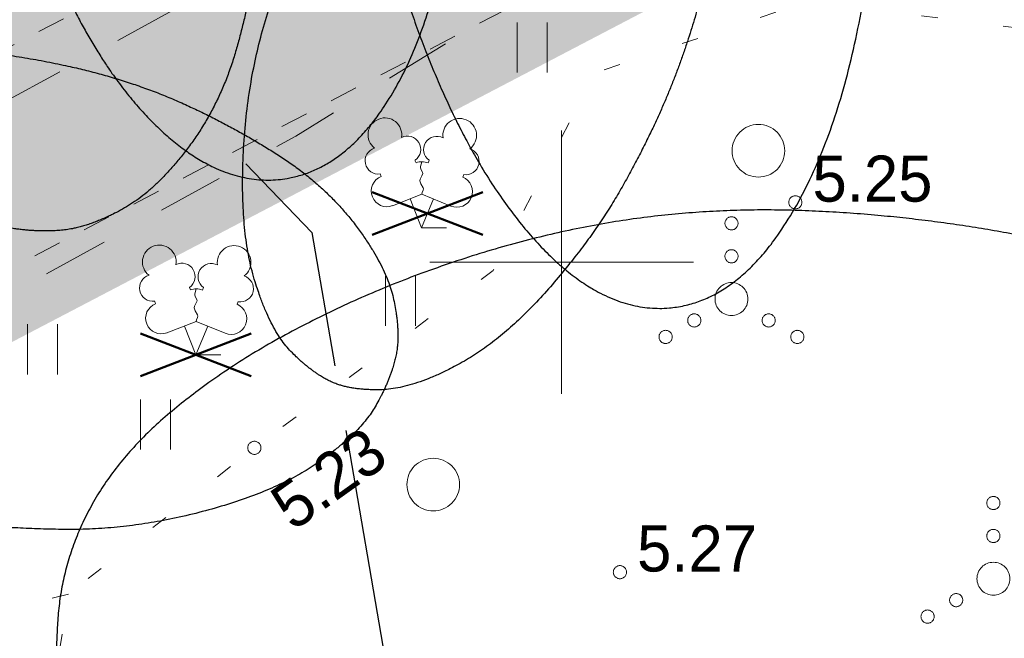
# Model space of a CAD drawing. Header units: metres. Extents: x 538891 to 1080079, y 6588829 to 13178720.
# Tile 427 of 656: x 539992 to 540007, y 6589144 to 6589154. Entities that reach past the tile are written whole.
import ezdxf

# ---------------------------------------------------------------- set-up
doc = ezdxf.new("R2010")
doc.units = ezdxf.units.M
doc.header["$LTSCALE"] = 0.4
for name, pattern in [('KOLVIK', [3.125, 0.625, -2.5]), ('KRUUSKILL', [5, 2.5, -2.5]), ('TEERADA', [11.25, 8.75, -2.5]), ('VW-01 Short Dashed', [2.116125, 1.058062, -1.058062])]:
    doc.linetypes.add(name, pattern=pattern)
for name, color, linetype in [('DENDRO', 7, 'Continuous'), ('GEO', 7, 'Continuous'), ('KINO_PINNAKATTED 2', 7, 'Continuous'), ('KINO_TAIMESTIK', 7, 'Continuous'), ('KINO_VÄIKEEHITISED', 7, 'Continuous'), ('TEED. LIIKLUS JA TEERAJATISED', 7, 'Continuous')]:
    doc.layers.add(name, color=color, linetype=linetype)
doc.styles.add('HK Explorer Book', font='txt')

# ---------------------------------------------------------------- blocks, each defined once
blk = doc.blocks.new('Landscape Area-221')
at = {"linetype": 'Continuous', "lineweight": 0}
blk.add_hatch(color=254, dxfattribs=at).paths.add_polyline_path([(0, 0), (-0.273, 0.522), (-0.882, 0.668), (-131.852, -67.839), (-131.389, -68.725), (0, 0)])
blk = doc.blocks.new('Landscape Area-10')
at = {"linetype": 'Continuous', "lineweight": 0}
blk.add_hatch(color=254, dxfattribs=at).paths.add_polyline_path([(-0.111, -0.058), (-2.891, 5.388), (-1.012, 6.347), (44.283, 29.466), (46.832, 24.541), (-0.111, -0.058)])
blk = doc.blocks.new('likvid')
at = {"color": 12, "linetype": 'Continuous', "lineweight": 50, "true_color": 0xcc0000}
for p, q in [((-0.84, 0.324), (0.84, -0.324)), ((0.84, 0.324), (-0.84, -0.324))]:
    blk.add_line(p, q, dxfattribs=at)
blk = doc.blocks.new('LEHTP2')
at = {"color": 252, "linetype": 'Continuous', "lineweight": 9, "true_color": 0x888888}
for p, q in [((-0.17, 1.98), (-0.2, 2.05)), ((0.2, 1.97), (0.23, 2.05)), ((-1.23, 1.56), (-1.26, 1.64)), ((1.25, 1.54), (1.28, 1.62)), ((-0.88, 0.67), (0.01, 1.02)), ((0.01, 1.02), (0.89, 0.66)), ((0, 0), (-0.35, 0.88)), ((0, 0), (0.36, 0.88)), ((0.76, 0), (0, 0))]:
    blk.add_line(p, q, dxfattribs=at)
at = {"color": 252, "linetype": 'Continuous', "lineweight": 9, "true_color": 0x888888, "flags": 128}
blk.add_lwpolyline([(0.01, 2.01), (-0.03, 1.86), (-0.03, 1.82), (-0.01, 1.76), (0.03, 1.69), (0.04, 1.65), (0.01, 1.58), (-0.04, 1.48), (-0.05, 1.43), (-0.04, 1.4), (-0.02, 1.34), (0.05, 1.22), (0.06, 1.18), (0.05, 1.14), (0.02, 1.07), (0.01, 1.02)], dxfattribs=at)
at = {"color": 252, "linetype": 'Continuous', "lineweight": 9, "true_color": 0x888888}
for centre, radius, start, end in [((-1.114, 2.828), 0.512, 111.5027, 232.5173), ((-1.114, 2.828), 0.512, 350.4856, 111.5002), ((1.158, 2.811), 0.512, 67.6168, 188.6314), ((1.158, 2.811), 0.512, 306.5997, 67.6143), ((-0.429, 2.384), 0.403, 305.1345, 116.705), ((0.465, 2.377), 0.403, 62.412, 233.9825), ((-1.312, 2.036), 0.403, 106.2979, 277.8684), ((1.344, 2.015), 0.403, 261.2486, 72.8191), ((0.008, 1.535), 0.475, 66.7655, 111.5015), ((-1.053, 1.117), 0.475, 111.5014, 291.5004), ((1.07, 1.101), 0.475, 247.6166, 67.6155)]:
    blk.add_arc(centre, radius, start, end, dxfattribs=at)
blk = doc.blocks.new('VKORIS')
at = {"color": 7, "linetype": 'Continuous', "lineweight": 9}
for p, q in [((0, 4), (0, -4)), ((-4, 0), (4, 0))]:
    blk.add_line(p, q, dxfattribs=at)
blk = doc.blocks.new('VQSA')
at = {"color": 7, "linetype": 'Continuous', "lineweight": 9, "flags": 128}
for points in [[(0.2, 2.3), (0.199, 2.28), (0.196, 2.261), (0.191, 2.242), (0.185, 2.223), (0.176, 2.206), (0.166, 2.189), (0.155, 2.173), (0.141, 2.159), (0.127, 2.145), (0.111, 2.134), (0.094, 2.124), (0.077, 2.115), (0.058, 2.109), (0.039, 2.104), (0.02, 2.101), (0, 2.1), (-0.02, 2.101), (-0.039, 2.104), (-0.058, 2.109), (-0.077, 2.115), (-0.094, 2.124), (-0.111, 2.134), (-0.127, 2.145), (-0.141, 2.159), (-0.155, 2.173), (-0.166, 2.189), (-0.176, 2.206), (-0.185, 2.223), (-0.191, 2.242), (-0.196, 2.261), (-0.199, 2.28), (-0.2, 2.3), (-0.199, 2.32), (-0.196, 2.339), (-0.191, 2.358), (-0.185, 2.377), (-0.176, 2.394), (-0.166, 2.411), (-0.155, 2.427), (-0.141, 2.441), (-0.127, 2.455), (-0.111, 2.466), (-0.094, 2.476), (-0.077, 2.485), (-0.058, 2.491), (-0.039, 2.496), (-0.02, 2.499), (0, 2.5), (0.02, 2.499), (0.039, 2.496), (0.058, 2.491), (0.077, 2.485), (0.094, 2.476), (0.111, 2.466), (0.127, 2.455), (0.141, 2.441), (0.155, 2.427), (0.166, 2.411), (0.176, 2.394), (0.185, 2.377), (0.191, 2.358), (0.196, 2.339), (0.199, 2.32)], [(0.2, 1.3), (0.199, 1.28), (0.196, 1.261), (0.191, 1.242), (0.185, 1.223), (0.176, 1.206), (0.166, 1.189), (0.155, 1.173), (0.141, 1.159), (0.127, 1.145), (0.111, 1.134), (0.094, 1.124), (0.077, 1.115), (0.058, 1.109), (0.039, 1.104), (0.02, 1.101), (0, 1.1), (-0.02, 1.101), (-0.039, 1.104), (-0.058, 1.109), (-0.077, 1.115), (-0.094, 1.124), (-0.111, 1.134), (-0.127, 1.145), (-0.141, 1.159), (-0.155, 1.173), (-0.166, 1.189), (-0.176, 1.206), (-0.185, 1.223), (-0.191, 1.242), (-0.196, 1.261), (-0.199, 1.28), (-0.2, 1.3), (-0.199, 1.32), (-0.196, 1.339), (-0.191, 1.358), (-0.185, 1.377), (-0.176, 1.394), (-0.166, 1.411), (-0.155, 1.427), (-0.141, 1.441), (-0.127, 1.455), (-0.111, 1.466), (-0.094, 1.476), (-0.077, 1.485), (-0.058, 1.491), (-0.039, 1.496), (-0.02, 1.499), (0, 1.5), (0.02, 1.499), (0.039, 1.496), (0.058, 1.491), (0.077, 1.485), (0.094, 1.476), (0.111, 1.466), (0.127, 1.455), (0.141, 1.441), (0.155, 1.427), (0.166, 1.411), (0.176, 1.394), (0.185, 1.377), (0.191, 1.358), (0.196, 1.339), (0.199, 1.32)], [(0.5, 0), (0.498, -0.049), (0.49, -0.098), (0.478, -0.145), (0.462, -0.191), (0.441, -0.236), (0.416, -0.278), (0.387, -0.317), (0.354, -0.354), (0.317, -0.387), (0.278, -0.416), (0.236, -0.441), (0.191, -0.462), (0.145, -0.478), (0.098, -0.49), (0.049, -0.498), (0, -0.5), (-0.049, -0.498), (-0.098, -0.49), (-0.145, -0.478), (-0.191, -0.462), (-0.236, -0.441), (-0.278, -0.416), (-0.317, -0.387), (-0.354, -0.354), (-0.387, -0.317), (-0.416, -0.278), (-0.441, -0.236), (-0.462, -0.191), (-0.478, -0.145), (-0.49, -0.098), (-0.498, -0.049), (-0.5, 0), (-0.498, 0.049), (-0.49, 0.098), (-0.478, 0.145), (-0.462, 0.191), (-0.441, 0.236), (-0.416, 0.278), (-0.387, 0.317), (-0.354, 0.354), (-0.317, 0.387), (-0.278, 0.416), (-0.236, 0.441), (-0.191, 0.462), (-0.145, 0.478), (-0.098, 0.49), (-0.049, 0.498), (0, 0.5), (0.049, 0.498), (0.098, 0.49), (0.145, 0.478), (0.191, 0.462), (0.236, 0.441), (0.278, 0.416), (0.317, 0.387), (0.354, 0.354), (0.387, 0.317), (0.416, 0.278), (0.441, 0.236), (0.462, 0.191), (0.478, 0.145), (0.49, 0.098), (0.498, 0.049)], [(-0.93, -0.65), (-0.931, -0.67), (-0.934, -0.689), (-0.939, -0.708), (-0.945, -0.727), (-0.954, -0.744), (-0.964, -0.761), (-0.975, -0.777), (-0.989, -0.791), (-1.003, -0.805), (-1.019, -0.816), (-1.036, -0.826), (-1.053, -0.835), (-1.072, -0.841), (-1.091, -0.846), (-1.11, -0.849), (-1.13, -0.85), (-1.15, -0.849), (-1.169, -0.846), (-1.188, -0.841), (-1.207, -0.835), (-1.224, -0.826), (-1.241, -0.816), (-1.257, -0.805), (-1.271, -0.791), (-1.285, -0.777), (-1.296, -0.761), (-1.306, -0.744), (-1.315, -0.727), (-1.321, -0.708), (-1.326, -0.689), (-1.329, -0.67), (-1.33, -0.65), (-1.329, -0.63), (-1.326, -0.611), (-1.321, -0.592), (-1.315, -0.573), (-1.306, -0.556), (-1.296, -0.539), (-1.285, -0.523), (-1.271, -0.509), (-1.257, -0.495), (-1.241, -0.484), (-1.224, -0.474), (-1.207, -0.465), (-1.188, -0.459), (-1.169, -0.454), (-1.15, -0.451), (-1.13, -0.45), (-1.11, -0.451), (-1.091, -0.454), (-1.072, -0.459), (-1.053, -0.465), (-1.036, -0.474), (-1.019, -0.484), (-1.003, -0.495), (-0.989, -0.509), (-0.975, -0.523), (-0.964, -0.539), (-0.954, -0.556), (-0.945, -0.573), (-0.939, -0.592), (-0.934, -0.611), (-0.931, -0.63)], [(1.33, -0.65), (1.329, -0.67), (1.326, -0.689), (1.321, -0.708), (1.315, -0.727), (1.306, -0.744), (1.296, -0.761), (1.285, -0.777), (1.271, -0.791), (1.257, -0.805), (1.241, -0.816), (1.224, -0.826), (1.207, -0.835), (1.188, -0.841), (1.169, -0.846), (1.15, -0.849), (1.13, -0.85), (1.11, -0.849), (1.091, -0.846), (1.072, -0.841), (1.053, -0.835), (1.036, -0.826), (1.019, -0.816), (1.003, -0.805), (0.989, -0.791), (0.975, -0.777), (0.964, -0.761), (0.954, -0.744), (0.945, -0.727), (0.939, -0.708), (0.934, -0.689), (0.931, -0.67), (0.93, -0.65), (0.931, -0.63), (0.934, -0.611), (0.939, -0.592), (0.945, -0.573), (0.954, -0.556), (0.964, -0.539), (0.975, -0.523), (0.989, -0.509), (1.003, -0.495), (1.019, -0.484), (1.036, -0.474), (1.053, -0.465), (1.072, -0.459), (1.091, -0.454), (1.11, -0.451), (1.13, -0.45), (1.15, -0.451), (1.169, -0.454), (1.188, -0.459), (1.207, -0.465), (1.224, -0.474), (1.241, -0.484), (1.257, -0.495), (1.271, -0.509), (1.285, -0.523), (1.296, -0.539), (1.306, -0.556), (1.315, -0.573), (1.321, -0.592), (1.326, -0.611), (1.329, -0.63)], [(-1.8, -1.15), (-1.801, -1.17), (-1.804, -1.189), (-1.809, -1.208), (-1.815, -1.227), (-1.824, -1.244), (-1.834, -1.261), (-1.845, -1.277), (-1.859, -1.291), (-1.873, -1.305), (-1.889, -1.316), (-1.906, -1.326), (-1.923, -1.335), (-1.942, -1.341), (-1.961, -1.346), (-1.98, -1.349), (-2, -1.35), (-2.02, -1.349), (-2.039, -1.346), (-2.058, -1.341), (-2.077, -1.335), (-2.094, -1.326), (-2.111, -1.316), (-2.127, -1.305), (-2.141, -1.291), (-2.155, -1.277), (-2.166, -1.261), (-2.176, -1.244), (-2.185, -1.227), (-2.191, -1.208), (-2.196, -1.189), (-2.199, -1.17), (-2.2, -1.15), (-2.199, -1.13), (-2.196, -1.111), (-2.191, -1.092), (-2.185, -1.073), (-2.176, -1.056), (-2.166, -1.039), (-2.155, -1.023), (-2.141, -1.009), (-2.127, -0.995), (-2.111, -0.984), (-2.094, -0.974), (-2.077, -0.965), (-2.058, -0.959), (-2.039, -0.954), (-2.02, -0.951), (-2, -0.95), (-1.98, -0.951), (-1.961, -0.954), (-1.942, -0.959), (-1.923, -0.965), (-1.906, -0.974), (-1.889, -0.984), (-1.873, -0.995), (-1.859, -1.009), (-1.845, -1.023), (-1.834, -1.039), (-1.824, -1.056), (-1.815, -1.073), (-1.809, -1.092), (-1.804, -1.111), (-1.801, -1.13)], [(2.2, -1.15), (2.199, -1.17), (2.196, -1.189), (2.191, -1.208), (2.185, -1.227), (2.176, -1.244), (2.166, -1.261), (2.155, -1.277), (2.141, -1.291), (2.127, -1.305), (2.111, -1.316), (2.094, -1.326), (2.077, -1.335), (2.058, -1.341), (2.039, -1.346), (2.02, -1.349), (2, -1.35), (1.98, -1.349), (1.961, -1.346), (1.942, -1.341), (1.923, -1.335), (1.906, -1.326), (1.889, -1.316), (1.873, -1.305), (1.859, -1.291), (1.845, -1.277), (1.834, -1.261), (1.824, -1.244), (1.815, -1.227), (1.809, -1.208), (1.804, -1.189), (1.801, -1.17), (1.8, -1.15), (1.801, -1.13), (1.804, -1.111), (1.809, -1.092), (1.815, -1.073), (1.824, -1.056), (1.834, -1.039), (1.845, -1.023), (1.859, -1.009), (1.873, -0.995), (1.889, -0.984), (1.906, -0.974), (1.923, -0.965), (1.942, -0.959), (1.961, -0.954), (1.98, -0.951), (2, -0.95), (2.02, -0.951), (2.039, -0.954), (2.058, -0.959), (2.077, -0.965), (2.094, -0.974), (2.111, -0.984), (2.127, -0.995), (2.141, -1.009), (2.155, -1.023), (2.166, -1.039), (2.176, -1.056), (2.185, -1.073), (2.191, -1.092), (2.196, -1.111), (2.199, -1.13)]]:
    blk.add_lwpolyline(points, close=True, dxfattribs=at)
blk = doc.blocks.new('METS')
at = {"color": 7, "linetype": 'Continuous', "lineweight": 9, "flags": 128}
blk.add_lwpolyline([(0.8, 0), (0.796, -0.078), (0.785, -0.156), (0.766, -0.232), (0.739, -0.306), (0.706, -0.377), (0.665, -0.444), (0.618, -0.508), (0.566, -0.566), (0.508, -0.618), (0.444, -0.665), (0.377, -0.706), (0.306, -0.739), (0.232, -0.766), (0.156, -0.785), (0.078, -0.796), (0, -0.8), (-0.078, -0.796), (-0.156, -0.785), (-0.232, -0.766), (-0.306, -0.739), (-0.377, -0.706), (-0.444, -0.665), (-0.508, -0.618), (-0.566, -0.566), (-0.618, -0.508), (-0.665, -0.444), (-0.706, -0.377), (-0.739, -0.306), (-0.766, -0.232), (-0.785, -0.156), (-0.796, -0.078), (-0.8, 0), (-0.796, 0.078), (-0.785, 0.156), (-0.766, 0.232), (-0.739, 0.306), (-0.706, 0.377), (-0.665, 0.444), (-0.618, 0.508), (-0.566, 0.566), (-0.508, 0.618), (-0.444, 0.665), (-0.377, 0.706), (-0.306, 0.739), (-0.232, 0.766), (-0.156, 0.785), (-0.078, 0.796), (0, 0.8), (0.078, 0.796), (0.156, 0.785), (0.232, 0.766), (0.306, 0.739), (0.377, 0.706), (0.444, 0.665), (0.508, 0.618), (0.566, 0.566), (0.618, 0.508), (0.665, 0.444), (0.706, 0.377), (0.739, 0.306), (0.766, 0.232), (0.785, 0.156), (0.796, 0.078)], close=True, dxfattribs=at)
blk = doc.blocks.new('HEIN')
at = {"color": 7, "linetype": 'Continuous', "lineweight": 9}
for p, q in [((-0.455, 0.761), (-0.455, -0.761)), ((0.455, 0.761), (0.455, -0.761))]:
    blk.add_line(p, q, dxfattribs=at)

msp = doc.modelspace()

# ---------------------------------------------------------------- hatches: boundary and pattern name
at = {"layer": 'KINO_PINNAKATTED 2', "linetype": 'Continuous', "lineweight": 0, "true_color": 0xdbccc4}
h = msp.add_hatch(color=254, dxfattribs=at)
h.paths.add_polyline_path([(539967.0537, 6589211.4088), (539962.2785, 6589208.9716), (539960.1138, 6589213.2128), (539960.1574, 6589213.3473), (539960.4697, 6589214.5825), (539957.6024, 6589213.1153), (539951.9214, 6589190.9537), (539951.9214, 6589190.9537), (539948.0999, 6589176.047), (539935.7422, 6589169.7397), (539935.7422, 6589169.7397), (539931.3068, 6589167.532), (539932.6288, 6589165.0519), (539947.1922, 6589172.4705), (539943.3726, 6589157.5796), (539932.7799, 6589152.1729), (539934.035, 6589149.7139), (539942.3482, 6589153.957), (539934.5152, 6589123.4149), (539912.8264, 6589112.0702), (539902.6168, 6589132.0734), (539901.5693, 6589131.5387), (539911.7845, 6589111.5252), (539898.8503, 6589104.7597), (539879.4769, 6589142.717), (539891.922, 6589149.0906), (539891.1946, 6589148.7193), (539890.5899, 6589149.9039), (539891.7748, 6589150.5087), (539892.3792, 6589149.3247), (539892.4679, 6589149.3701), (539900.9646, 6589132.7233), (539902.0122, 6589133.258), (539902.3164, 6589132.662), (539901.9667, 6589133.3471), (539932.6722, 6589149.0192), (539928.1215, 6589157.9349), (539933.2164, 6589160.5354), (539929.3159, 6589168.1774), (539930.6785, 6589168.8729), (539933.7737, 6589170.4527), (539926.6682, 6589184.3741), (539923.5728, 6589182.7942), (539928.7283, 6589172.6939), (539930.0284, 6589170.1466), (539925.2524, 6589167.7089), (539925.2978, 6589167.6198), (539920.4324, 6589165.1365), (539920.4324, 6589165.1365), (539917.2482, 6589163.5113), (539916.6628, 6589164.6579), (539910.3833, 6589161.4528), (539910.9686, 6589160.3061), (539904.5105, 6589157.0099), (539903.9258, 6589158.1569), (539894.1454, 6589153.165), (539890.8302, 6589159.6604), (539887.9627, 6589158.1968), (539891.8632, 6589150.5547), (539878.8635, 6589143.9188), (539875.59, 6589150.3324), (539874.692, 6589149.874), (539858.3249, 6589181.7138), (539870.9536, 6589188.1594), (539870.3464, 6589189.3428), (539856.8347, 6589182.4464), (539846.4252, 6589202.8212), (539859.9462, 6589209.7224), (539859.2512, 6589211.084), (539845.7366, 6589204.1706), (539823.2475, 6589248.2518), (539838.1247, 6589255.8451), (539859.9649, 6589213.0517), (539861.0759, 6589213.6249), (539839.2375, 6589256.4112), (539853.9616, 6589263.9128), (539860.1934, 6589251.703), (539861.4209, 6589252.3295), (539855.9412, 6589263.0656), (539918.3983, 6589294.9445), (539917.4891, 6589296.7252), (539909.8614, 6589292.8329), (539911.2717, 6589298.5181), (539909.7981, 6589298.5207), (539908.1735, 6589291.9714), (539857.1265, 6589265.917), (539856.3685, 6589267.4022), (539809.1504, 6589243.3021), (539810.0597, 6589241.5207), (539814.0524, 6589243.5586), (539825.8172, 6589238.7979), (539856.3911, 6589178.8962), (539857.2889, 6589179.3545), (539874.2092, 6589146.4386), (539875.0979, 6589146.8972), (539897.078, 6589103.8327), (539883.238, 6589096.5935), (539884.6809, 6589093.9634), (539900.4644, 6589102.1187), (540015.6515, 6589162.4696), (540002.6107, 6589165.5585), (540005.2683, 6589160.4235), (539958.3253, 6589135.8241), (539947.6806, 6589156.6795), (539959.0325, 6589162.4735), (539960.5288, 6589163.2373), (539960.5288, 6589163.2373), (539971.4851, 6589168.8293), (539973.2657, 6589169.7382), (539973.2657, 6589169.7382), (539984.2214, 6589175.33), (539986.0026, 6589176.2391), (539986.0026, 6589176.2391), (539994.7645, 6589180.7112), (539993.5098, 6589183.1695), (539975.9966, 6589174.2307), (539970.7504, 6589184.5092), (539988.2636, 6589193.448), (539987.659, 6589194.6326), (539971.4642, 6589186.3667), (539965.6133, 6589197.83), (539964.3841, 6589197.2024), (539970.2348, 6589185.7393), (539951.0404, 6589175.9424), (539950.7342, 6589176.5425), (539954.7971, 6589192.1738), (539954.8709, 6589192.4591), (539981.7628, 6589206.1848), (539981.1581, 6589207.3694), (539974.7897, 6589204.1189), (539972.1882, 6589209.213), (539970.5972, 6589208.401), (539969.297, 6589210.9484), (539967.7049, 6589210.1357)])
h.paths.add_polyline_path([(539908.4323, 6589141.4636), (539909.778, 6589138.8272), (539914.6437, 6589141.3106), (539913.2977, 6589143.9469)])
h.paths.add_polyline_path([(539968.1067, 6589205.6366), (539966.1583, 6589209.455), (539962.8831, 6589207.787), (539963.5332, 6589206.5133), (539960.349, 6589204.8881), (539963.6449, 6589198.4306), (539966.9182, 6589200.1013), (539973.2866, 6589203.3517), (539971.2909, 6589207.2619)])
h.paths.add_polyline_path([(539924.9602, 6589164.3488), (539921.6869, 6589162.6781), (539923.0325, 6589160.0417), (539926.3058, 6589161.7123)])
h.paths.add_polyline_path([(539901.8161, 6589134.7634), (539906.6828, 6589137.2474), (539904.037, 6589142.4312), (539899.1702, 6589139.9472)])
h.paths.add_polyline_path([(539974.8125, 6589173.6264), (539969.5659, 6589183.9046), (539951.6451, 6589174.7578), (539956.8912, 6589164.4793)])
h.paths.add_polyline_path([(539946.7091, 6589161.0569), (539946.6885, 6589160.8773), (539947.3386, 6589159.6036), (539955.3882, 6589163.7122), (539950.7933, 6589172.7176), (539949.6034, 6589172.1103), (539949.5452, 6589171.9683)])
h.paths.add_polyline_path([(539917.2687, 6589155.6066), (539918.6143, 6589152.9702), (539925.0718, 6589156.2661), (539923.7262, 6589158.9025)])
h.paths.add_polyline_path([(539905.1819, 6589147.832), (539906.5275, 6589145.1955), (539912.985, 6589148.4915), (539911.6394, 6589151.1279)])
h.paths.add_polyline_path([(539910.2956, 6589153.5407), (539913.5689, 6589155.2114), (539912.2233, 6589157.8478), (539908.95, 6589156.1771)])
h.paths.add_polyline_path([(539815.7403, 6589244.4201), (539824.8186, 6589240.7544), (539821.4581, 6589247.3385)])
h.paths.add_polyline_path([(539953.3771, 6589140.0196), (539945.4996, 6589155.4534), (539945.3405, 6589155.3728), (539937.5517, 6589125.0032), (539956.0917, 6589134.7009)])
h.paths.add_polyline_path([(539899.4864, 6589151.3469), (539896.2131, 6589149.6762), (539897.5587, 6589147.0398), (539900.832, 6589148.7105)])
h.paths.add_polyline_path([(539920.5185, 6589149.2378), (539921.8648, 6589146.6018), (539921.8648, 6589146.6018), (539922.5149, 6589145.3281), (539928.9724, 6589148.624), (539928.2768, 6589149.9868), (539926.6843, 6589149.1739), (539926.0339, 6589150.4475), (539924.4425, 6589149.6352), (539923.1423, 6589152.1826), (539919.869, 6589150.5119), (539920.5191, 6589149.2382)])

# ---------------------------------------------------------------- linework, layer by layer
at = {"layer": 'DENDRO', "color": 82, "linetype": 'Continuous', "lineweight": 25, "true_color": 0x33cc00}
for points in [[(539997.6864, 6589153.8948), (539996.9266, 6589156.1272), (539996.4199, 6589161.4026), (539997.0616, 6589166.075), (539998.6799, 6589168.8925), (540000.8411, 6589169.1001), (540002.9662, 6589166.6422), (540004.4857, 6589162.1774), (540004.9924, 6589156.902), (540004.3507, 6589152.2296), (540002.7324, 6589149.4121), (540000.5712, 6589149.2045), (539998.4461, 6589151.6624), (539997.6864, 6589153.8948)], [(539992.2458, 6589154.6025), (539991.5522, 6589156.2737), (539991.0342, 6589160.2733), (539991.5244, 6589163.8587), (539992.8914, 6589166.0691), (539994.769, 6589166.3122), (539996.654, 6589164.523), (539998.0414, 6589161.1808), (539998.5593, 6589157.1811), (539998.0691, 6589153.5958), (539996.7021, 6589151.3854), (539994.8245, 6589151.1422), (539992.9395, 6589152.9314), (539992.2458, 6589154.6025)], [(539988.0957, 6589108.2672), (539988.0044, 6589108.4014), (539987.7913, 6589108.8342), (539987.6514, 6589109.2225), (539987.6352, 6589109.3575), (539987.717, 6589109.8147), (539987.8949, 6589110.6323), (539988.1187, 6589111.3646), (539988.2778, 6589112.002), (539988.2857, 6589112.6567), (539988.0093, 6589113.2925), (539987.3796, 6589113.8893), (539986.582, 6589114.4887), (539985.7979, 6589115.1314), (539985.2211, 6589115.8588), (539984.8497, 6589116.71), (539984.5894, 6589117.7228), (539984.3591, 6589118.9388), (539984.0113, 6589120.7346), (539983.3032, 6589123.245), (539982.2302, 6589125.472), (539981.3772, 6589127.2123), (539980.9924, 6589128.5901), (539981.0754, 6589129.4442), (539981.4728, 6589130.1874), (539982.6192, 6589131.0225), (539984.4259, 6589131.8109), (539986.308, 6589132.5874), (539987.8496, 6589133.504), (539989.0633, 6589134.5432), (539990.0566, 6589135.6503), (539990.9328, 6589136.7695), (539991.7104, 6589137.8993), (539992.2845, 6589139.1156), (539992.5585, 6589140.4883), (539992.4551, 6589142.0799), (539992.2885, 6589143.7855), (539992.4203, 6589145.4781), (539993.2464, 6589147.0288), (539994.8091, 6589148.3553), (539996.7785, 6589149.4252), (539998.862, 6589150.1988), (540000.7965, 6589150.6462), (540002.6366, 6589150.8157), (540004.4564, 6589150.7602), (540006.3467, 6589150.5375), (540008.2033, 6589150.1509), (540009.7714, 6589149.5617), (540010.803, 6589148.7339), (540011.1266, 6589147.6477), (540010.98, 6589146.3705), (540010.6052, 6589144.9724), (540010.2693, 6589143.5175), (540009.9122, 6589142.139), (540009.2889, 6589141.0064), (540008.1538, 6589140.3033), (540006.4279, 6589140.0927), (540004.6088, 6589140.0268), (540003.3638, 6589139.7969), (540002.8801, 6589139.3853), (540002.7008, 6589138.7981), (540002.9621, 6589137.7756), (540003.776, 6589136.6694), (540004.7984, 6589136.0676), (540005.814, 6589136.1694), (540006.8116, 6589136.6145), (540007.7694, 6589137.0744), (540008.6671, 6589137.2079), (540009.4883, 6589137.0123), (540010.3998, 6589136.4748), (540011.4028, 6589135.3462), (540011.7287, 6589134.2664), (540011.3895, 6589133.8128), (540010.8909, 6589133.5781), (540010.2777, 6589133.3933), (540009.5013, 6589133.1294), (540008.784, 6589132.6527), (540008.5891, 6589132.1036), (540008.761, 6589131.4458), (540009.5114, 6589130.6851), (540010.4362, 6589130.3973), (540011.2278, 6589130.3293), (540011.9177, 6589130.2331), (540012.3519, 6589129.9343), (540012.4082, 6589129.2904), (540012.1945, 6589128.4161), (540011.8292, 6589127.4392), (540011.3445, 6589126.2504), (540010.7254, 6589125.0868), (540009.9948, 6589124.5132), (540009.2551, 6589124.2979), (540008.4307, 6589124.1687), (540007.5919, 6589123.9722), (540006.8054, 6589123.5401), (540006.1872, 6589122.8981), (540005.8756, 6589122.1712), (540006.0243, 6589121.4786), (540006.6682, 6589120.8855), (540007.484, 6589120.2887), (540008.1628, 6589119.5913), (540008.3782, 6589118.6886), (540008.1574, 6589117.6376), (540007.6601, 6589116.5533), (540007.029, 6589115.5539), (540006.3805, 6589114.6784), (540005.7661, 6589113.7941), (540005.2413, 6589112.7798), (540004.8625, 6589111.5105), (540004.4684, 6589110.0779), (540003.8445, 6589108.6291), (540002.7636, 6589107.3049), (540001.1526, 6589106.2285), (539999.1804, 6589105.4928), (539996.994, 6589105.1955), (539994.7452, 6589105.4237), (539992.6171, 6589105.9987), (539990.7944, 6589106.7005), (539989.4837, 6589107.2981), (539988.7123, 6589107.7054), (539988.3008, 6589108.0055), (539988.1414, 6589108.2001), (539988.0957, 6589108.2672)]]:
    msp.add_open_spline(points, degree=2, dxfattribs=at)
msp.add_open_spline([(539990.2847, 6589163.4506), (539990.2569, 6589163.4459), (539990.2291, 6589163.4411), (539989.7135, 6589163.3424), (539988.6911, 6589162.6285), (539987.7488, 6589161.0762), (539987.3185, 6589158.8914), (539987.3729, 6589157.0567), (539987.6281, 6589155.568), (539988.3151, 6589153.4522), (539989.6869, 6589151.5244), (539991.0536, 6589150.6165), (539992.0433, 6589150.447), (539992.8338, 6589150.5333), (539993.8359, 6589151.0848), (539994.8268, 6589152.4047), (539995.3042, 6589154.1027), (539995.4983, 6589155.7832), (539995.3112, 6589157.6515), (539994.7627, 6589159.864), (539993.4567, 6589162.0547), (539992.056, 6589163.1981), (539990.8593, 6589163.5333), (539990.3403, 6589163.4602), (539990.3125, 6589163.4554), (539990.2847, 6589163.4506)], degree=2, knots=[0, 0, 0, 0.0026729, 0.0026729, 0.0524054, 0.1021379, 0.1518704, 0.201603, 0.2513355, 0.301068, 0.3508005, 0.400533, 0.4502655, 0.499998, 0.5497305, 0.599463, 0.6491955, 0.698928, 0.7486605, 0.798393, 0.8481255, 0.897858, 0.9475905, 0.997323, 0.997323, 1, 1, 1], dxfattribs=at)
at = {"layer": 'DENDRO', "color": 25, "linetype": 'Continuous', "lineweight": 25, "true_color": 0x995f4c}
for points, knots in [([(540001.0539, 6589159.3788), (540001.0323, 6589159.3876), (540001.0107, 6589159.3963), (540000.6039, 6589159.5504), (539999.5197, 6589159.3845), (539998.441, 6589158.6408), (539997.6726, 6589157.8806), (539996.7076, 6589156.5935), (539995.9163, 6589154.9436), (539995.2215, 6589152.831), (539995.1116, 6589150.447), (539995.5777, 6589148.9657), (539996.1819, 6589148.3442), (539996.7687, 6589148.0511), (539997.7498, 6589148.0778), (539999.1249, 6589148.8243), (540000.4977, 6589150.3932), (540001.3674, 6589151.9458), (540001.9199, 6589153.3126), (540002.2831, 6589154.6862), (540002.5114, 6589156.6004), (540002.1524, 6589158.3125), (540001.4937, 6589159.1844), (540001.0971, 6589159.3613), (540001.0755, 6589159.3701), (540001.0539, 6589159.3788)], [0, 0, 0, 0.0026656, 0.0026656, 0.0523988, 0.102132, 0.1518653, 0.2015985, 0.2513317, 0.3010649, 0.3507981, 0.4005313, 0.4502645, 0.4999977, 0.5497309, 0.5994641, 0.6491973, 0.6989305, 0.7486637, 0.7983969, 0.8481301, 0.8978633, 0.9475965, 0.9973297, 0.9973297, 1, 1, 1]), ([(539984.6248, 6589150.6174), (539984.6208, 6589150.5922), (539984.6169, 6589150.5669), (539984.554, 6589150.0954), (539984.917, 6589149.0042), (539986.0939, 6589147.7292), (539988.0211, 6589146.7026), (539989.7653, 6589146.1968), (539991.2443, 6589145.9673), (539993.4445, 6589145.919), (539995.6746, 6589146.5144), (539996.943, 6589147.4115), (539997.4014, 6589148.2119), (539997.5597, 6589148.9127), (539997.3433, 6589149.9378), (539996.4, 6589151.1844), (539994.9454, 6589152.1049), (539993.4216, 6589152.7772), (539991.6057, 6589153.1793), (539989.3564, 6589153.3754), (539986.8985, 6589152.9157), (539985.3982, 6589152.0595), (539984.7206, 6589151.1348), (539984.6326, 6589150.668), (539984.6287, 6589150.6427), (539984.6248, 6589150.6174)], [0, 0, 0, 0.0026728, 0.0026728, 0.0524054, 0.1021379, 0.1518704, 0.2016029, 0.2513354, 0.301068, 0.3508005, 0.400533, 0.4502655, 0.499998, 0.5497306, 0.5994631, 0.6491956, 0.6989281, 0.7486606, 0.7983931, 0.8481257, 0.8978582, 0.9475907, 0.9973232, 0.9973232, 1, 1, 1])]:
    msp.add_open_spline(points, degree=2, knots=knots, dxfattribs=at)
at = {"layer": 'GEO', "color": 8, "linetype": 'KRUUSKILL', "lineweight": 9, "true_color": 0x7d7d7d, "flags": 128}
for points in [[(539879.496, 6589139.961), (539882.928, 6589133.693), (539888.231, 6589125.35), (539889.595, 6589123.389), (539894.338, 6589114.456), (539895.836, 6589111.873), (539897.585, 6589108.775), (539898.2564, 6589107.9033), (539899.272, 6589106.872), (539901.1043, 6589106.6579), (539902.769, 6589106.81), (539912.02, 6589111.182), (539920.89, 6589115.993), (539927.284, 6589118.318), (539936.21, 6589122.773), (539944.122, 6589126.88), (539953.471, 6589132.444), (539962.555, 6589137.106), (539974.924, 6589143.387), (539998.985, 6589156.488), (540006.319, 6589160.617), (540010.735, 6589163.161), (540012.7589, 6589164.6167), (540013.675, 6589166.574), (540013.194, 6589171.028), (540010.648, 6589182.83), (540007.02, 6589194.009), (540002.961, 6589204.027), (540001.866, 6589206.551), (539997.37, 6589216.086), (539992.749, 6589225.153), (539988.337, 6589234.008), (539983.312, 6589245.825), (539978.869, 6589255.495), (539974.154, 6589265.28)], [(540011.3613, 6589041.2888), (539999.483, 6589044.037), (539990.951, 6589046.294), (539987.7943, 6589047.9069), (539986.231, 6589049.936), (539984.1061, 6589052.6793), (539981.225, 6589055.25), (539977.2641, 6589058.022), (539974.211, 6589059.138), (539971.788, 6589059.12), (539966.203, 6589057.671), (539961.8283, 6589055.5089), (539959.112, 6589053.188), (539955.9635, 6589050.8433), (539953.982, 6589048.674), (539950.608, 6589044.52), (539948.3182, 6589041.5698), (539946.862, 6589038.507), (539945.0154, 6589034.422), (539944.316, 6589029.874), (539944.073, 6589029.1858), (539943.744, 6589028.809), (539940.711, 6589030.749), (539937.954, 6589032.915), (539936.298, 6589034.783), (539933.6106, 6589038.5593), (539931.528, 6589042.727), (539930.229, 6589044.808), (539927.706, 6589048.698), (539926.029, 6589051.324), (539921.171, 6589059.547), (539916.928, 6589068.562), (539912.006, 6589078.713), (539910.547, 6589081.751), (539907.786, 6589087.655), (539906.536, 6589090.686), (539903.496, 6589097.44), (539902.5, 6589099.896), (539902.2698, 6589101.4471), (539902.613, 6589102.535), (539904.397, 6589103.623), (539913.397, 6589109.076), (539921.385, 6589113.409), (539927.653, 6589116.602), (539936.873, 6589121.343), (539945.3, 6589125.43), (539954.952, 6589130.091), (539964.519, 6589135.032), (539971.392, 6589138.321), (539984.191, 6589145.409), (539995.965, 6589151.917), (540000.519, 6589154.727), (540005.726, 6589157.923), (540013.561, 6589161.983), (540015.7022, 6589162.6155), (540018.399, 6589162.651), (540019.6998, 6589162.2786), (540020.831, 6589161.601), (540022.5567, 6589160.4756), (540023.816, 6589158.665), (540029.352, 6589149.619), (540035.451, 6589138.052), (540041.461, 6589127.083), (540046.1, 6589117.906), (540051.276, 6589107.053), (540054.675, 6589098.684), (540060.3216, 6589088.8694)]]:
    msp.add_lwpolyline(points, dxfattribs=at)
at = {"layer": 'GEO', "color": 252, "linetype": 'KOLVIK', "lineweight": 9, "true_color": 0x888888, "flags": 128}
msp.add_lwpolyline([(539984.522, 6589098.694), (539984.522, 6589098.694), (539974.019, 6589095.662), (539965.5961, 6589090.666), (539959.519, 6589090.074), (539955.696, 6589087.9885), (539953.2771, 6589084.6403), (539951, 6589079.322), (539950.548, 6589074.951), (539949.935, 6589072.291), (539946.251, 6589064.829), (539952.921, 6589063.209), (539953.483, 6589060.726), (539958.74, 6589061.697), (539964.462, 6589059.766), (539967.095, 6589063.496), (539972.225, 6589062.963), (539974.542, 6589067.132), (539976.989, 6589067.171), (539979.337, 6589064.15), (539982.325, 6589061.479), (539985.496, 6589063.603), (539989.064, 6589061.941), (539994.114, 6589061.742), (539998.8914, 6589062.921), (539996.9688, 6589064.6602), (539994.9774, 6589066.7981), (539995.9095, 6589068.809), (539998.1976, 6589068.7878), (540000.1466, 6589067.3273), (540001.0955, 6589065.5992), (540001.3204, 6589065.9502), (540003.042, 6589067.4517), (540006.1286, 6589068.259), (540008.1311, 6589070.9266), (540009.0658, 6589076.2689), (540008.7516, 6589080.1858), (540010.6546, 6589081.1365), (540014.8016, 6589080.6013), (540019.8862, 6589078.4625), (540021.0387, 6589076.4656), (540021.7834, 6589073.2001), (540023.7278, 6589069.2318), (540026.4996, 6589069.5625), (540027.9889, 6589072.1254), (540031.549, 6589073.924), (540035.3838, 6589073.5278), (540038.279, 6589076.164), (540037.7884, 6589081.1445), (540034.217, 6589083.919), (540030.958, 6589084.796), (540030.2224, 6589088.6472), (540027.6748, 6589093.2835), (540023.1897, 6589096.2129), (540017.6836, 6589096.9783), (540012.8567, 6589097.8552), (540007.079, 6589101.1435), (540004.5193, 6589105.9663), (540004.3231, 6589108.5059), (540005.5634, 6589112.9149), (540006.342, 6589114.5863), (540009.5145, 6589115.0761), (540012.1968, 6589114.8456), (540016.0615, 6589113.9523), (540022.1469, 6589110.7249), (540023.5024, 6589109.5722), (540026.9448, 6589108.1043), (540033.5494, 6589106.4329), (540035.9144, 6589106.0295), (540037.8467, 6589106.577), (540040.1689, 6589108.4702), (540041.545, 6589109.755), (540042.7, 6589113.946), (540044.1489, 6589116.6096), (540043.613, 6589118.267), (540041.105, 6589118.842), (540039.426, 6589123.077), (540034.705, 6589127.7), (540032.126, 6589127.1745), (540030.421, 6589124.696), (540025.961, 6589122.434), (540024.699, 6589120.731), (540024.712, 6589117.073), (540021.355, 6589116.474), (540019.893, 6589119.289), (540019.0711, 6589122.7333), (540016.1456, 6589125.2342), (540013.241, 6589124.804), (540015.386, 6589118.02), (540009.028, 6589116.127), (540008.111, 6589119.565), (540005.86, 6589121.732), (540007.9085, 6589124.5897), (540011.006, 6589125.976), (540012.231, 6589129.538), (540008.645, 6589130.842), (540008.584, 6589132.991), (540011.794, 6589134.431), (540010.649, 6589136.878), (540005.925, 6589136.641), (540003.432, 6589136.188), (540003.125, 6589138.021), (540010.477, 6589142.435), (540010.251, 6589147.979), (540009.136, 6589153.282), (540003.726, 6589153.959), (540000.5023, 6589152.8736), (539998.96, 6589149.876), (539995.335, 6589147.182), (539992.51, 6589144.958), (539991.652, 6589139.454), (539991.1181, 6589136.8511), (539989.8197, 6589135.0237), (539985.7047, 6589132.5568), (539982.307, 6589131.375), (539980.155, 6589127.92), (539983.143, 6589124.484), (539984.173, 6589119.859), (539986.619, 6589115.809), (539987.8582, 6589114.0962), (539988.05, 6589106.876), (539984.9363, 6589104.6475), (539984.705, 6589103.186), (539984.9795, 6589100.9925), (539984.522, 6589098.694)], close=True, dxfattribs=at)
at = {"layer": 'GEO', "color": 8, "linetype": 'TEERADA', "lineweight": 25, "true_color": 0x7d7d7d, "flags": 128}
msp.add_lwpolyline([(539995.2063, 6589151.4976), (539996.207, 6589150.452), (539997.431, 6589143.337)], dxfattribs=at)
at = {"layer": 'GEO', "color": 8, "linetype": 'Continuous', "lineweight": 9, "true_color": 0x7d7d7d, "flags": 128}
for points in [[(540003.649, 6589150.911), (540003.6485, 6589150.9012), (540003.6471, 6589150.8915), (540003.6447, 6589150.882), (540003.6414, 6589150.8727), (540003.6372, 6589150.8639), (540003.6321, 6589150.8554), (540003.6263, 6589150.8476), (540003.6197, 6589150.8403), (540003.6124, 6589150.8337), (540003.6046, 6589150.8279), (540003.5961, 6589150.8228), (540003.5873, 6589150.8186), (540003.578, 6589150.8153), (540003.5685, 6589150.8129), (540003.5588, 6589150.8115), (540003.549, 6589150.811), (540003.5392, 6589150.8115), (540003.5295, 6589150.8129), (540003.52, 6589150.8153), (540003.5107, 6589150.8186), (540003.5019, 6589150.8228), (540003.4934, 6589150.8279), (540003.4856, 6589150.8337), (540003.4783, 6589150.8403), (540003.4717, 6589150.8476), (540003.4659, 6589150.8554), (540003.4608, 6589150.8639), (540003.4566, 6589150.8727), (540003.4533, 6589150.882), (540003.4509, 6589150.8915), (540003.4495, 6589150.9012), (540003.449, 6589150.911), (540003.4495, 6589150.9208), (540003.4509, 6589150.9305), (540003.4533, 6589150.94), (540003.4566, 6589150.9493), (540003.4608, 6589150.9581), (540003.4659, 6589150.9666), (540003.4717, 6589150.9744), (540003.4783, 6589150.9817), (540003.4856, 6589150.9883), (540003.4934, 6589150.9941), (540003.5019, 6589150.9992), (540003.5107, 6589151.0034), (540003.52, 6589151.0067), (540003.5295, 6589151.0091), (540003.5392, 6589151.0105), (540003.549, 6589151.011), (540003.5588, 6589151.0105), (540003.5685, 6589151.0091), (540003.578, 6589151.0067), (540003.5873, 6589151.0034), (540003.5961, 6589150.9992), (540003.6046, 6589150.9941), (540003.6124, 6589150.9883), (540003.6197, 6589150.9817), (540003.6263, 6589150.9744), (540003.6321, 6589150.9666), (540003.6372, 6589150.9581), (540003.6414, 6589150.9493), (540003.6447, 6589150.94), (540003.6471, 6589150.9305), (540003.6485, 6589150.9208)], [(539995.435, 6589147.182), (539995.4345, 6589147.1722), (539995.4331, 6589147.1625), (539995.4307, 6589147.153), (539995.4274, 6589147.1437), (539995.4232, 6589147.1349), (539995.4181, 6589147.1264), (539995.4123, 6589147.1186), (539995.4057, 6589147.1113), (539995.3984, 6589147.1047), (539995.3906, 6589147.0989), (539995.3821, 6589147.0938), (539995.3733, 6589147.0896), (539995.364, 6589147.0863), (539995.3545, 6589147.0839), (539995.3448, 6589147.0825), (539995.335, 6589147.082), (539995.3252, 6589147.0825), (539995.3155, 6589147.0839), (539995.306, 6589147.0863), (539995.2967, 6589147.0896), (539995.2879, 6589147.0938), (539995.2794, 6589147.0989), (539995.2716, 6589147.1047), (539995.2643, 6589147.1113), (539995.2577, 6589147.1186), (539995.2519, 6589147.1264), (539995.2468, 6589147.1349), (539995.2426, 6589147.1437), (539995.2393, 6589147.153), (539995.2369, 6589147.1625), (539995.2355, 6589147.1722), (539995.235, 6589147.182), (539995.2355, 6589147.1918), (539995.2369, 6589147.2015), (539995.2393, 6589147.211), (539995.2426, 6589147.2203), (539995.2468, 6589147.2291), (539995.2519, 6589147.2376), (539995.2577, 6589147.2454), (539995.2643, 6589147.2527), (539995.2716, 6589147.2593), (539995.2794, 6589147.2651), (539995.2879, 6589147.2702), (539995.2967, 6589147.2744), (539995.306, 6589147.2777), (539995.3155, 6589147.2801), (539995.3252, 6589147.2815), (539995.335, 6589147.282), (539995.3448, 6589147.2815), (539995.3545, 6589147.2801), (539995.364, 6589147.2777), (539995.3733, 6589147.2744), (539995.3821, 6589147.2702), (539995.3906, 6589147.2651), (539995.3984, 6589147.2593), (539995.4057, 6589147.2527), (539995.4123, 6589147.2454), (539995.4181, 6589147.2376), (539995.4232, 6589147.2291), (539995.4274, 6589147.2203), (539995.4307, 6589147.211), (539995.4331, 6589147.2015), (539995.4345, 6589147.1918)], [(540000.985, 6589145.293), (540000.9845, 6589145.2832), (540000.9831, 6589145.2735), (540000.9807, 6589145.264), (540000.9774, 6589145.2547), (540000.9732, 6589145.2459), (540000.9681, 6589145.2374), (540000.9623, 6589145.2296), (540000.9557, 6589145.2223), (540000.9484, 6589145.2157), (540000.9406, 6589145.2099), (540000.9321, 6589145.2048), (540000.9233, 6589145.2006), (540000.914, 6589145.1973), (540000.9045, 6589145.1949), (540000.8948, 6589145.1935), (540000.885, 6589145.193), (540000.8752, 6589145.1935), (540000.8655, 6589145.1949), (540000.856, 6589145.1973), (540000.8467, 6589145.2006), (540000.8379, 6589145.2048), (540000.8294, 6589145.2099), (540000.8216, 6589145.2157), (540000.8143, 6589145.2223), (540000.8077, 6589145.2296), (540000.8019, 6589145.2374), (540000.7968, 6589145.2459), (540000.7926, 6589145.2547), (540000.7893, 6589145.264), (540000.7869, 6589145.2735), (540000.7855, 6589145.2832), (540000.785, 6589145.293), (540000.7855, 6589145.3028), (540000.7869, 6589145.3125), (540000.7893, 6589145.322), (540000.7926, 6589145.3313), (540000.7968, 6589145.3401), (540000.8019, 6589145.3486), (540000.8077, 6589145.3564), (540000.8143, 6589145.3637), (540000.8216, 6589145.3703), (540000.8294, 6589145.3761), (540000.8379, 6589145.3812), (540000.8467, 6589145.3854), (540000.856, 6589145.3887), (540000.8655, 6589145.3911), (540000.8752, 6589145.3925), (540000.885, 6589145.393), (540000.8948, 6589145.3925), (540000.9045, 6589145.3911), (540000.914, 6589145.3887), (540000.9233, 6589145.3854), (540000.9321, 6589145.3812), (540000.9406, 6589145.3761), (540000.9484, 6589145.3703), (540000.9557, 6589145.3637), (540000.9623, 6589145.3564), (540000.9681, 6589145.3486), (540000.9732, 6589145.3401), (540000.9774, 6589145.3313), (540000.9807, 6589145.322), (540000.9831, 6589145.3125), (540000.9845, 6589145.3028)]]:
    msp.add_lwpolyline(points, close=True, dxfattribs=at)
at = {"layer": 'GEO', "color": 252, "linetype": 'KOLVIK', "lineweight": 9, "true_color": 0x888888, "flags": 128}
msp.add_lwpolyline([(539992.51, 6589144.958), (539989.0468, 6589144.1324), (539986.009, 6589143.65), (539982.107, 6589141.094), (539979.77, 6589136.758), (539982.307, 6589131.375)], dxfattribs=at)
at = {"layer": 'KINO_VÄIKEEHITISED', "color": 7, "linetype": 'VW-01 Short Dashed', "lineweight": 18}
for p, q in [((540015.6283, 6589162.4578), (539884.6812, 6589093.9627)), ((539958.3253, 6589135.8241), (540005.2683, 6589160.4235))]:
    msp.add_line(p, q, dxfattribs=at)

# ---------------------------------------------------------------- block references
at = {"layer": 'GEO', "color": 8, "true_color": 0x7d7d7d, "xscale": 0.5, "yscale": 0.5, "zscale": 0.5}
for name, p in [('HEIN', (539999.5529, 6589153.2639)), ('LEHTP2', (539997.8735, 6589150.5233)), ('VKORIS', (540000, 6589150)), ('METS', (540002.988, 6589151.6938)), ('VQSA', (540002.5789, 6589149.4416)), ('LEHTP2', (539994.4477, 6589148.592)), ('HEIN', (539997.5557, 6589149.4154)), ('HEIN', (539992.1196, 6589148.6772)), ('HEIN', (539993.8315, 6589147.5369)), ('METS', (539998.0507, 6589146.6236)), ('VQSA', (540006.5563, 6589145.1935))]:
    msp.add_blockref(name, p, dxfattribs=at)
at = {"layer": 'KINO_PINNAKATTED 2', "color": 7}
for name, p in [('Landscape Area-10', (539958.436, 6589135.8821)), ('Landscape Area-221', (540016.5334, 6589161.8018))]:
    msp.add_blockref(name, p, dxfattribs=at)
at = {"layer": 'KINO_TAIMESTIK', "color": 13, "true_color": 0xff4646}
for p in [(539997.9635, 6589150.7433), (539994.4477, 6589148.592)]:
    msp.add_blockref('likvid', p, dxfattribs=at)
at = {"layer": 'TEED. LIIKLUS JA TEERAJATISED', "color": 12, "true_color": 0xcc0000}
for p in [(539997.9635, 6589150.7433), (539994.4477, 6589148.592)]:
    msp.add_blockref('likvid', p, dxfattribs=at)

# ---------------------------------------------------------------- texts
at = {"layer": 'GEO', "color": 8, "true_color": 0x7d7d7d, "char_height": 0.7, "attachment_point": 7, "line_spacing_factor": 0.25, "style": 'HK Explorer Book'}
for s, insert in [(' 5.25', (540003.549, 6589150.911)), (' 5.27', (540000.885, 6589145.293))]:
    msp.add_mtext(s, dxfattribs=dict(at, insert=insert))
at = {"layer": 'GEO', "color": 8, "true_color": 0x7d7d7d, "insert": (539995.7158, 6589145.7469), "char_height": 0.7, "attachment_point": 7, "rotation": 35.45997, "line_spacing_factor": 0.25, "style": 'HK Explorer Book'}
msp.add_mtext(' 5.23', dxfattribs=at)

doc.saveas('drawing.dxf')
